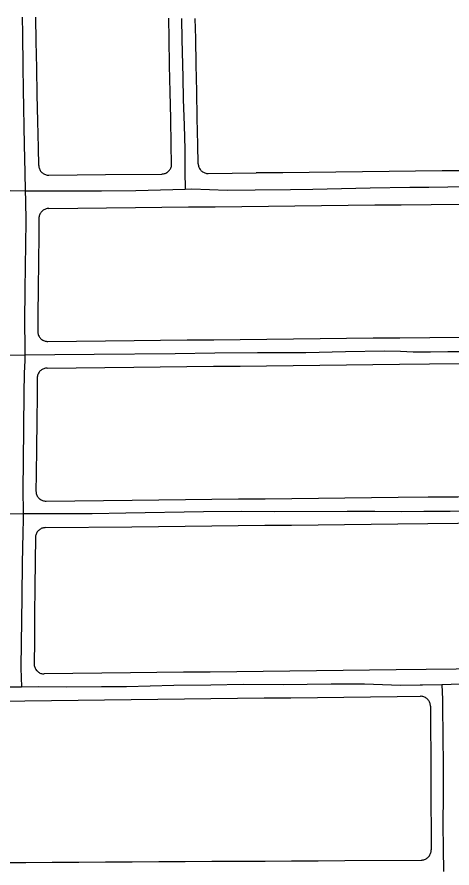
# Model space of a CAD drawing. Extents: x -25029 to 2274964, y -81170 to 687028.
# Drawn here: x 4961 to 5615, y -63046 to -61767 of the extents above; entities that cross this region are included whole.
import ezdxf

# ---------------------------------------------------------------- set-up
doc = ezdxf.new("R2010")
doc.units = 0
doc.layers.add('81911BEA - RW_X_Fee_RW', color=7, linetype='Continuous')
doc.layers.add('GE_X_CL_2000', color=7, linetype='Continuous')

msp = doc.modelspace()

# ---------------------------------------------------------------- linework, layer by layer
at = {"layer": '81911BEA - RW_X_Fee_RW'}
msp.add_line((5248.9, -62002.2), (5320.8, -62001.4), dxfattribs=at)
for points in [[(4993.7, -61990.1), (4993.2, -61963.7), (4992.4, -61923.7), (4991.6, -61883.7), (4990.8, -61843.7), (4990, -61803.7), (4989.3, -61767.1)], [(5193.7, -61987.7), (5193.1, -61959.7), (5192.3, -61919.7), (5191.5, -61879.7), (5190.7, -61839.8), (5189.9, -61799.8), (5189.3, -61768.8)], [(5233.7, -61987.5), (5233.1, -61958.9), (5232.3, -61918.9), (5231.5, -61878.9), (5230.7, -61839), (5229.9, -61799), (5229.3, -61769.2)], [(4993.7, -61990.1), (4993.8, -61991.4), (4994, -61992.7), (4994.3, -61993.9), (4994.7, -61995.1), (4995.2, -61996.3), (4995.8, -61997.5), (4996.6, -61998.6), (4997.4, -61999.6), (4998.3, -62000.5), (4999.2, -62001.4), (5000.3, -62002.2), (5001.4, -62002.9), (5002.5, -62003.4), (5003.7, -62003.9), (5005, -62004.3), (5006.3, -62004.6), (5007.6, -62004.7), (5008.9, -62004.8)], [(5178.9, -62003), (5180.2, -62002.9), (5181.5, -62002.7), (5182.8, -62002.4), (5184, -62002), (5185.2, -62001.5), (5186.4, -62000.8), (5187.5, -62000.1), (5188.5, -61999.3), (5189.5, -61998.4), (5190.3, -61997.4), (5191.1, -61996.4), (5191.8, -61995.2), (5192.4, -61994.1), (5192.9, -61992.8), (5193.3, -61991.6), (5193.5, -61990.3), (5193.7, -61989), (5193.7, -61987.7)], [(5233.7, -61987.5), (5233.8, -61988.8), (5234, -61990.1), (5234.3, -61991.4), (5234.7, -61992.6), (5235.2, -61993.8), (5235.8, -61994.9), (5236.6, -61996), (5237.4, -61997), (5238.3, -61998), (5239.2, -61998.8), (5240.3, -61999.6), (5241.4, -62000.3), (5242.5, -62000.9), (5243.8, -62001.4), (5245, -62001.7), (5246.3, -62002), (5247.6, -62002.2), (5248.9, -62002.2)], [(5008.9, -62004.8), (5094, -62003.9), (5178.9, -62003)], [(5831.6, -61996), (5720.8, -61997.2), (5680.8, -61997.6), (5640.8, -61998), (5600.8, -61998.4), (5560.8, -61998.9), (5520.8, -61999.3), (5480.8, -61999.7), (5440.8, -62000.1), (5400.8, -62000.6), (5360.8, -62001), (5320.8, -62001.4)], [(5008.9, -62054.8), (5139.2, -62053.4), (5179.2, -62053), (5219.2, -62052.5), (5259.2, -62052.1), (5299.2, -62051.7), (5339.2, -62051.2), (5379.2, -62050.8), (5419.2, -62050.4), (5459.2, -62050), (5499.2, -62049.5), (5539.2, -62049.1), (5584.2, -62048.6), (5629.2, -62048.2), (5674.2, -62047.7), (5719.2, -62047.2), (5830.2, -62046)], [(5008.9, -62054.8), (5007.6, -62054.8), (5006.3, -62055), (5005.1, -62055.3), (5003.9, -62055.7), (5002.7, -62056.2), (5001.5, -62056.8), (5000.4, -62057.5), (4999.4, -62058.3), (4998.5, -62059.2), (4997.6, -62060.1), (4996.8, -62061.1), (4996.1, -62062.2), (4995.5, -62063.4), (4995, -62064.6), (4994.6, -62065.8), (4994.3, -62067), (4994.1, -62068.3), (4994.1, -62069.6)], [(4994.1, -62069.6), (4993.8, -62094.9), (4993.4, -62134.9), (4992.9, -62174.9), (4992.5, -62214.9), (4992.2, -62239.6)], [(4992.2, -62239.6), (4992.3, -62240.9), (4992.4, -62242.2), (4992.7, -62243.5), (4993.1, -62244.8), (4993.6, -62246), (4994.2, -62247.2), (4994.9, -62248.3), (4995.7, -62249.4), (4996.6, -62250.3), (4997.6, -62251.2), (4998.6, -62252), (4999.8, -62252.8), (5000.9, -62253.4), (5002.2, -62253.9), (5003.4, -62254.3), (5004.7, -62254.5), (5006.1, -62254.7), (5007.4, -62254.7)], [(5007.4, -62254.7), (5137.1, -62253.4), (5177, -62252.9), (5217, -62252.5), (5257, -62252.1), (5297, -62251.6), (5337, -62251.2), (5377, -62250.8), (5417, -62250.4), (5457, -62249.9), (5497, -62249.5), (5537, -62249.1), (5582, -62248.6), (5627, -62248.1), (5672, -62247.6), (5717, -62247.2), (5829.6, -62246)], [(5006.3, -62294.7), (5005, -62294.8), (5003.7, -62295), (5002.5, -62295.3), (5001.3, -62295.7), (5000.1, -62296.2), (4998.9, -62296.8), (4997.8, -62297.5), (4996.8, -62298.3), (4995.9, -62299.1), (4995, -62300.1), (4994.2, -62301.1), (4993.5, -62302.2), (4992.9, -62303.3), (4992.4, -62304.5), (4992, -62305.8), (4991.7, -62307), (4991.5, -62308.3), (4991.5, -62309.6)], [(5006.3, -62294.7), (5136.6, -62293.4), (5176.6, -62292.9), (5216.6, -62292.5), (5256.6, -62292.1), (5296.6, -62291.7), (5336.6, -62291.2), (5376.6, -62290.8), (5416.6, -62290.4), (5456.6, -62289.9), (5496.6, -62289.5), (5536.6, -62289.1), (5581.6, -62288.6), (5626.6, -62288.1), (5671.6, -62287.7), (5716.6, -62287.2), (5829.5, -62286)], [(4991.5, -62309.6), (4991.2, -62334.9), (4990.8, -62374.9), (4990.3, -62414.9), (4989.9, -62454.9), (4989.6, -62479.6)], [(4989.6, -62479.6), (4989.7, -62480.9), (4989.8, -62482.2), (4990.1, -62483.5), (4990.5, -62484.8), (4991, -62486), (4991.6, -62487.2), (4992.3, -62488.3), (4993.1, -62489.3), (4994, -62490.3), (4995, -62491.2), (4996, -62492), (4997.2, -62492.7), (4998.3, -62493.3), (4999.6, -62493.8), (5000.8, -62494.2), (5002.1, -62494.5), (5003.5, -62494.7), (5004.8, -62494.7)], [(5004.8, -62494.7), (5134.4, -62493.3), (5174.4, -62492.9), (5214.4, -62492.5), (5254.4, -62492.1), (5294.4, -62491.6), (5334.4, -62491.2), (5374.4, -62490.8), (5414.4, -62490.3), (5454.4, -62489.9), (5494.4, -62489.5), (5534.4, -62489.1), (5579.4, -62488.6), (5624.4, -62488.1), (5669.4, -62487.6), (5714.4, -62487.1), (5828.9, -62485.9)], [(5003.7, -62534.7), (5134, -62533.4), (5174, -62532.9), (5214, -62532.5), (5254, -62532.1), (5294, -62531.6), (5334, -62531.2), (5374, -62530.8), (5414, -62530.4), (5454, -62529.9), (5494, -62529.5), (5534, -62529.1), (5579, -62528.6), (5624, -62528.1), (5669, -62527.6), (5714, -62527.2), (5828.7, -62525.9)], [(5003.7, -62534.7), (5002.4, -62534.8), (5001.1, -62535), (4999.9, -62535.3), (4998.6, -62535.7), (4997.5, -62536.2), (4996.3, -62536.8), (4995.2, -62537.5), (4994.2, -62538.3), (4993.3, -62539.1), (4992.4, -62540.1), (4991.6, -62541.1), (4990.9, -62542.2), (4990.3, -62543.3), (4989.8, -62544.5), (4989.4, -62545.8), (4989.1, -62547), (4988.9, -62548.3), (4988.9, -62549.6)], [(4988.9, -62549.6), (4988.5, -62584.9), (4988, -62624.9), (4987.6, -62664.9), (4987.2, -62704.9), (4986.8, -62739.5)], [(4986.8, -62739.5), (4986.8, -62740.8), (4987, -62742.1), (4987.3, -62743.4), (4987.7, -62744.7), (4988.2, -62745.9), (4988.8, -62747.1), (4989.5, -62748.2), (4990.3, -62749.3), (4991.2, -62750.2), (4992.2, -62751.1), (4993.2, -62751.9), (4994.4, -62752.7), (4995.5, -62753.3), (4996.8, -62753.8), (4998, -62754.2), (4999.3, -62754.4), (5000.6, -62754.6), (5002, -62754.6)], [(5828, -62745.1), (5711.6, -62746.5), (5666.6, -62747), (5621.6, -62747.5), (5576.6, -62748), (5531.6, -62748.5), (5491.6, -62749), (5451.6, -62749.5), (5411.6, -62749.9), (5371.6, -62750.4), (5331.6, -62750.8), (5291.6, -62751.3), (5251.6, -62751.8), (5250.1, -62751.8), (5211.6, -62752.2), (5171.6, -62752.7), (5131.6, -62753.1), (5002, -62754.6)], [(4752.9, -62797.5), (4773.1, -62797.2), (4813.1, -62796.8), (4853.1, -62796.3), (4893.1, -62795.8), (4933.1, -62795.4), (4973.1, -62794.9), (5012.9, -62794.5), (5052.9, -62794), (5092.9, -62793.6), (5132.9, -62793.1), (5172.9, -62792.6), (5212.9, -62792.2), (5252.9, -62791.7), (5292.9, -62791.3), (5332.9, -62790.8)], [(5332.9, -62790.8), (5372.9, -62790.4), (5412.9, -62789.9), (5452.9, -62789.5), (5492.9, -62789.1), (5532.9, -62788.6), (5567.9, -62788.2)], [(5583, -62803.1), (5582.9, -62801.8), (5582.7, -62800.5), (5582.4, -62799.2), (5582, -62798), (5581.5, -62796.8), (5580.9, -62795.6), (5580.2, -62794.5), (5579.4, -62793.5), (5578.5, -62792.5), (5577.6, -62791.7), (5576.5, -62790.9), (5575.4, -62790.2), (5574.2, -62789.6), (5573, -62789.1), (5571.8, -62788.7), (5570.5, -62788.4), (5569.2, -62788.3), (5567.9, -62788.2)], [(5583, -62803.1), (5583.5, -62908.1), (5583.8, -62949.3), (5584, -62989.3), (5584.1, -63019.3)], [(5569.2, -63034.4), (5570.5, -63034.4), (5571.8, -63034.2), (5573.1, -63033.9), (5574.3, -63033.5), (5575.5, -63033), (5576.7, -63032.4), (5577.8, -63031.7), (5578.8, -63030.9), (5579.8, -63030), (5580.7, -63029), (5581.5, -63028), (5582.2, -63026.8), (5582.7, -63025.7), (5583.2, -63024.5), (5583.6, -63023.2), (5583.9, -63021.9), (5584.1, -63020.6), (5584.1, -63019.3)], [(4280.5, -63042), (4414.1, -63041.2), (4454.1, -63041), (4494.1, -63040.7), (4534.1, -63040.5), (4574.2, -63040.2), (4614.1, -63040), (4654.2, -63039.8), (4694.2, -63039.5), (4734.2, -63039.3), (4774.2, -63039), (4814.2, -63038.8), (4854.2, -63038.6), (4894.2, -63038.3), (4934.2, -63038.1), (4974.2, -63037.9)], [(4974.2, -63037.9), (5014.2, -63037.6), (5054.2, -63037.4), (5094.2, -63037.2), (5134.2, -63037), (5174.2, -63036.8), (5214.2, -63036.6), (5254.2, -63036.3), (5294.2, -63036.1), (5334.2, -63035.9)], [(5334.2, -63035.9), (5374.2, -63035.6), (5414.2, -63035.4), (5454.2, -63035.1), (5569.2, -63034.4)]]:
    msp.add_lwpolyline(points, dxfattribs=at)
at = {"layer": 'GE_X_CL_2000'}
for points in [[(4968.9, -61766.9), (4969.2, -61792.3), (4969.7, -61841.6), (4970.5, -61875.8), (4972, -61959.1), (4973.1, -62000.9), (4973.3, -62028.2)], [(5208.6, -61769), (5209.1, -61800.6), (5210.3, -61857.4), (5211, -61890.8), (5212.5, -61929.3), (5213.5, -61966.3), (5213.7, -61999.3), (5214.3, -62025.7)], [(4734, -62031.1), (4747.1, -62030.7), (4858.8, -62030.3), (4906.6, -62029.7), (4951.5, -62027.9), (4973.3, -62028.2)], [(4973.3, -62028.2), (4973.8, -62042.9), (4974.2, -62074.3), (4972.8, -62176.4), (4972.6, -62225.4), (4972.9, -62263.8), (4972.8, -62274.7)], [(4973.3, -62028.2), (4993, -62028.4), (5088, -62028.3), (5139.8, -62027.9), (5214.3, -62025.7)], [(5214.3, -62025.7), (5223.9, -62025.4), (5277.2, -62027.4), (5319.3, -62026.7), (5372.4, -62026.4), (5406.3, -62025.7), (5492.3, -62024), (5552.2, -62022.8), (5577.4, -62022.6), (5580.8, -62022.5), (5609.4, -62022.2), (5638, -62021.8), (5666.6, -62021.4), (5695.1, -62020.9), (5715.5, -62020.3), (5736.1, -62019.9), (5756.7, -62019.7), (5777.3, -62019.8), (5797.9, -62020.2), (5815, -62020.7), (5856.5, -62021.3), (5873.6, -62021.3)], [(4972.8, -62274.7), (5017.9, -62274.3), (5077.2, -62273.9), (5199.1, -62272.7), (5258.6, -62272), (5322.8, -62271.5), (5395.6, -62271.1), (5455.3, -62269.6), (5514.1, -62268.8), (5538.2, -62269.2), (5557.1, -62270.1), (5575.2, -62270.1), (5583.1, -62270.1), (5609.1, -62270), (5653.6, -62269.6), (5687, -62269.2), (5712.9, -62268.8), (5738.9, -62268.2), (5764.5, -62267.6), (5779.1, -62267.9), (5794.1, -62268), (5809.1, -62267.9), (5824.1, -62267.5), (5871.2, -62266.5)], [(4942.5, -62275.1), (4972.8, -62274.7)], [(4972.8, -62274.7), (4972.7, -62283.6), (4971.9, -62302.5), (4971.2, -62333), (4970.4, -62435.8), (4969.7, -62476.2), (4970.5, -62513.6)], [(4937.2, -62513.8), (4970.5, -62513.6)], [(4970.5, -62513.6), (4970.5, -62522.7), (4969.9, -62542), (4968.6, -62588.8), (4968.2, -62637.1), (4967.9, -62676), (4967.2, -62707.3), (4967, -62746), (4967.6, -62773.8)], [(4970.5, -62513.6), (5010.4, -62513.6), (5074, -62513.2), (5125, -62512.5), (5241.5, -62510.6), (5299.3, -62510), (5348.6, -62510.5), (5458, -62510), (5499.5, -62510), (5539.3, -62510.5), (5573.2, -62510.1), (5612.9, -62509.7), (5686.6, -62509), (5745.2, -62508.6), (5767.5, -62508), (5789.8, -62507.6), (5812, -62507.4), (5861.5, -62507.8), (5866.5, -62508), (5871.4, -62508.5)], [(4967.6, -62773.8), (4993.2, -62773.7), (5036.2, -62773.9), (5088.4, -62773.4), (5126, -62773.3), (5197.1, -62771.3), (5252.7, -62770.8), (5301.5, -62769.8), (5361.4, -62770.4), (5433.9, -62769.7), (5483.8, -62769.4), (5537.9, -62771.4), (5567.5, -62771), (5570.9, -62770.9), (5600, -62770.3)], [(5600, -62770.3), (5656.2, -62768.6), (5685.7, -62767.4), (5716.7, -62767.5), (5747.7, -62767.4), (5778.7, -62767), (5809.7, -62766.4), (5840.7, -62765.5), (5870.5, -62764.5)], [(5600, -62770.3), (5601.1, -62793.2), (5601.3, -62804.1), (5601.8, -62848.3), (5602, -62892.5), (5602, -62936.6), (5601.7, -62981), (5602.3, -63017.2), (5602.6, -63051.9)], [(4941, -62773.8), (4967.6, -62773.8)]]:
    msp.add_lwpolyline(points, dxfattribs=at)

doc.saveas('drawing.dxf')
